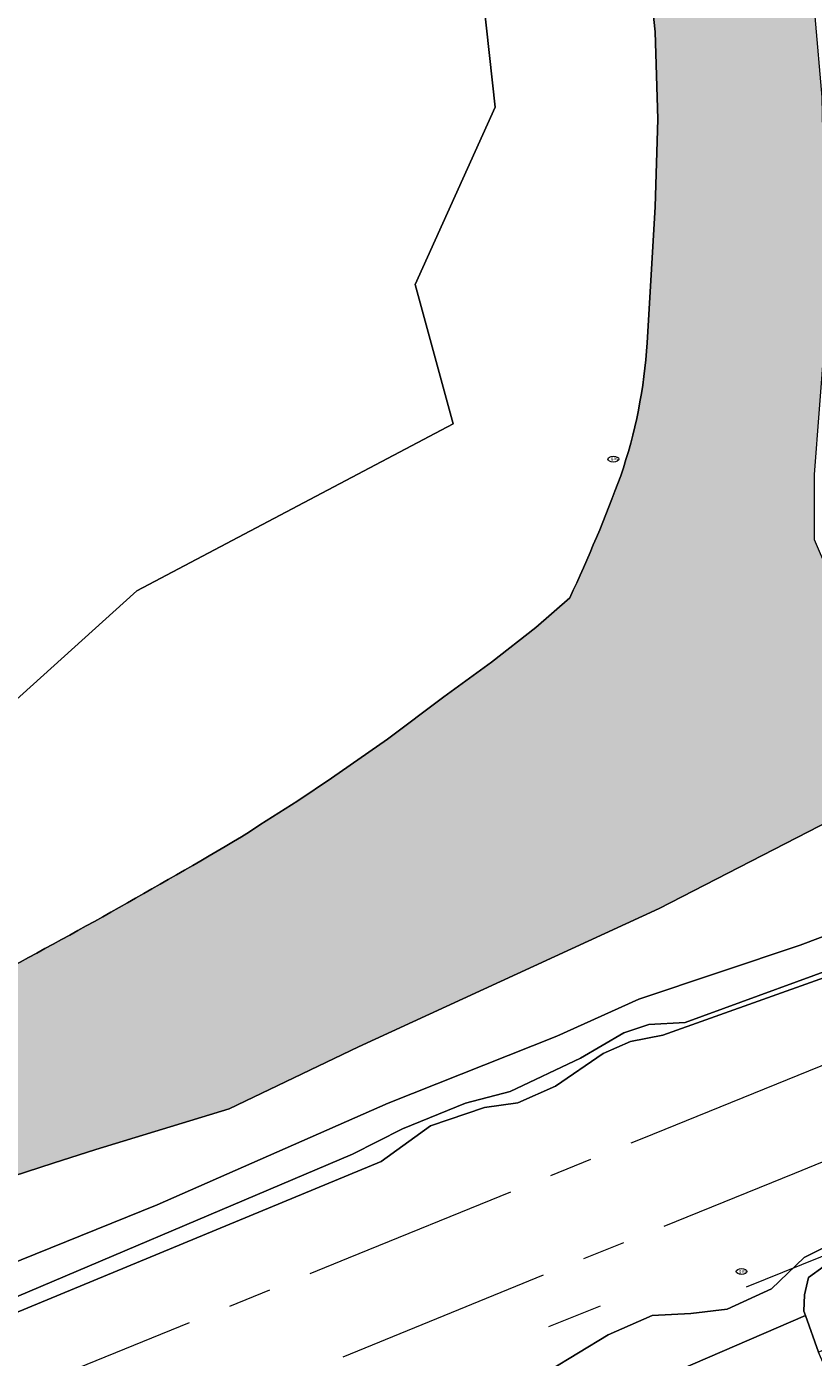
# Model space of a CAD drawing. Header units: metres. Extents: x 125349 to 128236, y 501602 to 503797.
# Tile 551 of 656: x 126726 to 126763, y 502802 to 502864. Entities that reach past the tile are written whole.
import ezdxf
from ezdxf.enums import TextEntityAlignment as Align

# ---------------------------------------------------------------- set-up
doc = ezdxf.new("R2010")
doc.units = ezdxf.units.M
doc.linetypes.add('AM-AS-SO', pattern=[16, 10, -2, 2, -2])
doc.layers.get('0').update_dxf_attribs({"linetype": 'CONTINUOUS'})
for name, color, linetype, lineweight in [('B-WE-AM-AS_SPOOR_TREIN-G', 10, 'AM-AS-SO', 18), ('B-WE-GR-GRAS-GV', 60, 'CONTINUOUS', 13), ('B-WE-GR-GROENVOORZIENING-GV', 80, 'CONTINUOUS', 18), ('B-WE-GW-TALUD_KRUIN-G', 90, 'CONTINUOUS', 18), ('B-WE-IE-MEUBILAIR-S', 7, 'CONTINUOUS', 18), ('B-WE-IE-TERREINAFSCHEIDING_KUNSTMATIG_HEKWERK-G', 20, 'IE-TERREINAFSCHEIDING_KUNSTMATIG-SO', 18), ('B-WE-OG-TERREIN_ERF-GV', 7, 'CONTINUOUS', 18), ('B-WE-OG-TERREIN_OEVER-GV', 7, 'CONTINUOUS', 18), ('B-WE-OG-WATER-GV', 130, 'CONTINUOUS', 18), ('B-WE-VH-HALFVERHARDING-GV', 130, 'CONTINUOUS', 18), ('B-WE-VH-OPENVERHARDING-GV', 90, 'CONTINUOUS', 18)]:
    doc.layers.add(name, color=color, linetype=linetype, lineweight=lineweight)
doc.layers.add('B-WE-OG-WATER-V', color=7, linetype='CONTINUOUS', lineweight=18, true_color=0xbee8ff)
doc.styles.add('NLCS-ISO', font='NLCS-ISO.ttf')
doc.linetypes.add('IE-TERREINAFSCHEIDING_KUNSTMATIG-SO', pattern='A,4,[82,NLCS.SHX,S=0.75,R=90,X=0,Y=0],4,-2', length=10)

# ---------------------------------------------------------------- blocks, each defined once
blk = doc.blocks.new('SIE-MEUBILAIR_PUT_GASPUT-SO')
blk.add_ellipse((0, 0), major_axis=(1.25, 4.517432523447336e-15), ratio=0.5400000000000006)
at = {"style": 'NLCS-ISO'}
blk.add_text('gas ', height=0.75, dxfattribs=at).set_placement((0.5310889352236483, 0.1623907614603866), align=Align.MIDDLE_CENTER)

msp = doc.modelspace()

# ---------------------------------------------------------------- hatches: boundary and pattern name
at = {"layer": 'B-WE-OG-WATER-V'}
h = msp.add_hatch(color=256, dxfattribs=at)
edge = h.paths.add_edge_path()
edge.add_line((126649.39, 502963.593), (126595.115, 502935.236))
edge.add_line((126595.115, 502935.236), (126595.377, 502934.732))
edge.add_line((126595.377, 502934.732), (126593.697, 502933.857))
edge.add_line((126593.697, 502933.857), (126593.436, 502934.359))
edge.add_line((126593.436, 502934.359), (126577.12, 502925.88))
edge.add_line((126577.12, 502925.88), (126573.638, 502924.132))
edge.add_line((126573.638, 502924.132), (126569.751, 502921.984))
edge.add_line((126569.751, 502921.984), (126569.556, 502922.387))
edge.add_line((126569.556, 502922.387), (126557.705, 502915.995))
edge.add_line((126557.705, 502915.995), (126554.586, 502914.388))
edge.add_line((126554.586, 502914.388), (126541.976, 502907.45))
edge.add_line((126541.976, 502907.45), (126542.127, 502907.165))
edge.add_line((126542.127, 502907.165), (126537.072, 502904.443))
edge.add_line((126537.072, 502904.443), (126536.303, 502904.029))
edge.add_line((126536.303, 502904.029), (126531.259, 502901.333))
edge.add_line((126531.259, 502901.333), (126529.121, 502900.2))
edge.add_line((126529.121, 502900.2), (126529.087, 502900.183))
edge.add_line((126529.087, 502900.183), (126524.55, 502897.778))
edge.add_line((126524.55, 502897.778), (126521.08, 502895.904))
edge.add_line((126521.08, 502895.904), (126516.24, 502893.289))
edge.add_line((126516.24, 502893.289), (126515.565, 502894.013))
edge.add_line((126515.565, 502894.013), (126500, 502885.729))
edge.add_line((126500, 502885.729), (126497.533, 502884.416))
edge.add_line((126497.533, 502884.416), (126488.897, 502879.832))
edge.add_line((126488.897, 502879.832), (126489.491, 502878.698))
edge.add_line((126489.491, 502878.698), (126486.48, 502877.12))
edge.add_line((126486.48, 502877.12), (126485.893, 502878.238))
edge.add_line((126485.893, 502878.238), (126479.918, 502875.067))
edge.add_arc((126481.3143611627, 502872.7672544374), 2.690474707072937, 121.265316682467, 156.50182804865)
edge.add_arc((126481.308535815, 502872.7744226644), 2.682277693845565, 156.5926353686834, 210.2292545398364)
edge.add_arc((126481.3224896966, 502872.7886917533), 2.701523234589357, 210.3417351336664, 261.1958170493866)
edge.add_arc((126481.3199304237, 502872.7930255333), 2.705416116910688, 261.2634270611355, 285.26011289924)
edge.add_line((126482.032, 502870.183), (126497.464, 502878.266))
edge.add_line((126497.464, 502878.266), (126500, 502879.591))
edge.add_line((126500, 502879.591), (126518.537, 502889.271))
edge.add_line((126518.537, 502889.271), (126525.98, 502893.158))
edge.add_line((126525.98, 502893.158), (126569.382, 502915.788))
edge.add_line((126569.382, 502915.788), (126606.348, 502935.238))
edge.add_line((126606.348, 502935.238), (126648.844, 502957.378))
edge.add_line((126648.844, 502957.378), (126700.701, 502984.917))
edge.add_line((126700.701, 502984.917), (126717.744, 502993.282))
edge.add_line((126717.744, 502993.282), (126730.68, 503000))
edge.add_line((126730.68, 503000), (126739.625, 503004.643))
edge.add_arc((126740.2008877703, 503003.7509898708), 1.06175740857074, 63.71937422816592, 122.84656030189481, ccw=False)
edge.add_arc((126740.1628769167, 503003.7710808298), 1.061443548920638, -1.4079617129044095, 61.398850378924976, ccw=False)
edge.add_line((126741.224, 503003.745), (126741.664, 503000))
edge.add_line((126741.664, 503000), (126743.448, 502984.853))
edge.add_line((126743.448, 502984.853), (126743.636, 502983.701))
edge.add_line((126743.636, 502983.701), (126743.909, 502981.298))
edge.add_line((126743.909, 502981.298), (126744.536, 502970.34))
edge.add_line((126744.536, 502970.34), (126744.673, 502960.484))
edge.add_arc((126860.6928369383, 502955.7338525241), 116.1170377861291, 177.655474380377, 181.0687613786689)
edge.add_arc((126854.2755755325, 502956.0052024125), 109.7066508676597, 181.2729665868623, 184.3296113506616)
edge.add_line((126744.882, 502947.723), (126746.743, 502930.814))
edge.add_line((126746.743, 502930.814), (126748.58, 502916.243))
edge.add_line((126748.58, 502916.243), (126750.334, 502903.223))
edge.add_line((126750.334, 502903.223), (126752.533, 502889.748))
edge.add_line((126752.533, 502889.748), (126754.076, 502871.33))
edge.add_line((126754.076, 502871.33), (126754.921, 502867.372))
edge.add_line((126754.921, 502867.372), (126755.354, 502863.348))
edge.add_line((126755.354, 502863.348), (126755.465, 502859.307))
edge.add_line((126755.465, 502859.307), (126755.346, 502855.265))
edge.add_line((126755.346, 502855.265), (126755.163, 502852.129))
edge.add_line((126755.163, 502852.129), (126754.976, 502848.993))
edge.add_arc((126731.659207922, 502850.4142170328), 23.36006529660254, 341.1013351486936, 356.51199363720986, ccw=False)
edge.add_arc((126685.4557836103, 502868.1165094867), 72.82831556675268, 334.8984535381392, 339.69851496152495, ccw=False)
edge.add_line((126751.406, 502837.221), (126749.84, 502835.855))
edge.add_line((126749.84, 502835.855), (126747.793, 502834.252))
edge.add_line((126747.793, 502834.252), (126745.595, 502832.65))
edge.add_line((126745.595, 502832.65), (126742.999, 502830.697))
edge.add_line((126742.999, 502830.697), (126740.402, 502828.894))
edge.add_line((126740.402, 502828.894), (126738.854, 502827.841))
edge.add_line((126738.854, 502827.841), (126737.106, 502826.739))
edge.add_line((126737.106, 502826.739), (126736.624, 502826.408))
edge.add_arc((126594.6420915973, 503064.5570189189), 277.2612802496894, 297.9269143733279, 300.80294671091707, ccw=False)
edge.add_arc((126610.8438761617, 503037.6540927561), 245.9092731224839, 293.728868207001, 297.52728428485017, ccw=False)
edge.add_line((126709.8, 502812.534), (126708.532, 502812.005))
edge.add_line((126708.532, 502812.005), (126706.933, 502811.303))
edge.add_line((126706.933, 502811.303), (126704.834, 502810.401))
edge.add_line((126704.834, 502810.401), (126701.836, 502809.197))
edge.add_line((126701.836, 502809.197), (126698.639, 502807.944))
edge.add_line((126698.639, 502807.944), (126695.041, 502806.69))
edge.add_line((126695.041, 502806.69), (126691.614, 502805.476))
edge.add_line((126691.614, 502805.476), (126656.229, 502790.887))
edge.add_line((126656.229, 502790.887), (126651.241, 502787.441))
edge.add_line((126651.241, 502787.441), (126645.232, 502786.656))
edge.add_line((126645.232, 502786.656), (126639.006, 502784.274))
edge.add_line((126639.006, 502784.274), (126621.677, 502777.212))
edge.add_line((126621.677, 502777.212), (126596.566, 502767.184))
edge.add_line((126596.566, 502767.184), (126577.774, 502758.887))
edge.add_line((126577.774, 502758.887), (126554.965, 502750))
edge.add_line((126554.965, 502750), (126511.483, 502732.739))
edge.add_line((126511.483, 502732.739), (126500, 502728.455))
edge.add_line((126500, 502728.455), (126478.568, 502720.058))
edge.add_line((126478.568, 502720.058), (126476.465, 502719.234))
edge.add_line((126476.465, 502719.234), (126457.607, 502711.584))
edge.add_line((126457.607, 502711.584), (126450.639, 502708.758))
edge.add_arc((126449.8982307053, 502709.7139951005), 1.209407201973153, 255.33261612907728, 307.7709321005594, ccw=False)
edge.add_arc((126449.838917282, 502709.7280517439), 1.209523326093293, 214.1541234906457, 258.2205887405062, ccw=False)
edge.add_line((126448.838, 502709.049), (126438.92, 502733.475))
edge.add_line((126438.92, 502733.475), (126432.355, 502750))
edge.add_line((126432.355, 502750), (126431.699, 502751.671))
edge.add_line((126431.699, 502751.671), (126429.409, 502757.5))
edge.add_arc((126430.1445495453, 502757.9109995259), 0.8425875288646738, 149.7085220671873, 209.1949414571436, ccw=False)
edge.add_arc((126430.2115098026, 502757.8776510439), 0.91724020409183, 108.5965399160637, 150.0195555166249, ccw=False)
edge.add_line((126429.919, 502758.747), (126439.647, 502762.47))
edge.add_arc((126439.2365228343, 502764.3144954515), 1.889617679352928, 282.5462502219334, 335.1368084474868)
edge.add_arc((126439.2281173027, 502764.3015516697), 1.891863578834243, 335.5995196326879, 379.1768316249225)
edge.add_line((126441.015, 502764.923), (126431.425, 502794.156))
edge.add_line((126431.425, 502794.156), (126418.037, 502834.678))
edge.add_line((126418.037, 502834.678), (126418.384, 502837.119))
edge.add_line((126418.384, 502837.119), (126458.944, 502858.588))
edge.add_line((126458.944, 502858.588), (126459.436, 502858.848))
edge.add_line((126459.436, 502858.848), (126469.118, 502863.982))
edge.add_line((126469.118, 502863.982), (126469.508, 502865))
edge.add_line((126469.508, 502865), (126469.914, 502866.061))
edge.add_line((126469.914, 502866.061), (126469.153, 502867.199))
edge.add_line((126469.153, 502867.199), (126466.971, 502868.143))
edge.add_line((126466.971, 502868.143), (126465.782, 502867.694))
edge.add_line((126465.782, 502867.694), (126451.177, 502860.036))
edge.add_line((126451.177, 502860.036), (126434.286, 502851.073))
edge.add_line((126434.286, 502851.073), (126417.572, 502842.538))
edge.add_line((126417.572, 502842.538), (126395.84, 502831.133))
edge.add_line((126395.84, 502831.133), (126395.172, 502828.411))
edge.add_line((126395.172, 502828.411), (126396.146, 502825.581))
edge.add_line((126396.146, 502825.581), (126403.121, 502808.169))
edge.add_line((126403.121, 502808.169), (126408.182, 502795.674))
edge.add_line((126408.182, 502795.674), (126413.636, 502782.226))
edge.add_line((126413.636, 502782.226), (126419.383, 502767.825))
edge.add_line((126419.383, 502767.825), (126420.021, 502766.169))
edge.add_line((126420.021, 502766.169), (126420.513, 502765.115))
edge.add_line((126420.513, 502765.115), (126426.579, 502750))
edge.add_line((126426.579, 502750), (126443.186, 502709.075))
edge.add_line((126443.186, 502709.075), (126443.386, 502709.175))
edge.add_line((126443.386, 502709.175), (126446.304, 502702.587))
edge.add_arc((126449.445269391, 502705.7662041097), 4.469330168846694, 225.3438782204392, 259.2026045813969)
edge.add_arc((126449.3838852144, 502705.8112214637), 4.502575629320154, 260.0772459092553, 303.3014924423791)
edge.add_line((126451.856, 502702.048), (126458.782, 502705.006))
edge.add_line((126458.782, 502705.006), (126498.711, 502722.056))
edge.add_line((126498.711, 502722.056), (126500.613, 502721.661))
edge.add_line((126500.613, 502721.661), (126509.491, 502723.201))
edge.add_line((126509.491, 502723.201), (126528.673, 502730.57))
edge.add_line((126528.673, 502730.57), (126534.731, 502732.495))
edge.add_line((126534.731, 502732.495), (126570.746, 502747.463))
edge.add_line((126570.746, 502747.463), (126577.063, 502750))
edge.add_line((126577.063, 502750), (126598.871, 502758.758))
edge.add_line((126598.871, 502758.758), (126601.337, 502760.181))
edge.add_line((126601.337, 502760.181), (126627.602, 502770.497))
edge.add_line((126627.602, 502770.497), (126635.178, 502772.915))
edge.add_line((126635.178, 502772.915), (126649.403, 502779.611))
edge.add_line((126649.403, 502779.611), (126659.793, 502783.248))
edge.add_line((126659.793, 502783.248), (126667.084, 502786.919))
edge.add_line((126667.084, 502786.919), (126692.499, 502797.294))
edge.add_line((126692.499, 502797.294), (126717.012, 502807.429))
edge.add_line((126717.012, 502807.429), (126720.78, 502809.038))
edge.add_line((126720.78, 502809.038), (126720.989, 502809.093))
edge.add_line((126720.989, 502809.093), (126722.664, 502809.533))
edge.add_line((126722.664, 502809.533), (126727.555, 502811.12))
edge.add_line((126727.555, 502811.12), (126729.52, 502811.757))
edge.add_line((126729.52, 502811.757), (126735.68, 502813.626))
edge.add_line((126735.68, 502813.626), (126741.646, 502816.495))
edge.add_line((126741.646, 502816.495), (126755.536, 502822.875))
edge.add_line((126755.536, 502822.875), (126764.001, 502827.234))
edge.add_line((126764.001, 502827.234), (126766.428, 502829.037))
edge.add_line((126766.428, 502829.037), (126766.146, 502833.205))
edge.add_line((126766.146, 502833.205), (126766.029, 502834.941))
edge.add_line((126766.029, 502834.941), (126764.242, 502836.78))
edge.add_line((126764.242, 502836.78), (126763.89, 502837.142))
edge.add_line((126763.89, 502837.142), (126762.704, 502839.895))
edge.add_line((126762.704, 502839.895), (126762.703, 502842.917))
edge.add_line((126762.703, 502842.917), (126763.17, 502848.948))
edge.add_line((126763.17, 502848.948), (126763.098, 502857.986))
edge.add_line((126763.098, 502857.986), (126763.052, 502860.327))
edge.add_line((126763.052, 502860.327), (126762.737, 502864.059))
edge.add_line((126762.737, 502864.059), (126762.419, 502867.821))
edge.add_line((126762.419, 502867.821), (126762.147, 502872.857))
edge.add_line((126762.147, 502872.857), (126761.759, 502877.895))
edge.add_line((126761.759, 502877.895), (126761.3, 502881.43))
edge.add_line((126761.3, 502881.43), (126761.12, 502882.819))
edge.add_line((126761.12, 502882.819), (126759.265, 502895.207))
edge.add_line((126759.265, 502895.207), (126758.878, 502897.628))
edge.add_line((126758.878, 502897.628), (126758.238, 502902.734))
edge.add_line((126758.238, 502902.734), (126757.493, 502907.704))
edge.add_line((126757.493, 502907.704), (126756.899, 502912.476))
edge.add_line((126756.899, 502912.476), (126756.604, 502915.851))
edge.add_line((126756.604, 502915.851), (126756.108, 502920.187))
edge.add_line((126756.108, 502920.187), (126754.829, 502932.641))
edge.add_line((126754.829, 502932.641), (126754.65, 502935.2))
edge.add_line((126754.65, 502935.2), (126754.14, 502941.096))
edge.add_line((126754.14, 502941.096), (126753.786, 502945.198))
edge.add_line((126753.786, 502945.198), (126753.53, 502949.125))
edge.add_line((126753.53, 502949.125), (126753.24, 502952.603))
edge.add_line((126753.24, 502952.603), (126752.959, 502958.13))
edge.add_line((126752.959, 502958.13), (126752.664, 502962.247))
edge.add_line((126752.664, 502962.247), (126752.267, 502967.776))
edge.add_line((126752.267, 502967.776), (126751.931, 502975.238))
edge.add_line((126751.931, 502975.238), (126751.701, 502980.262))
edge.add_line((126751.701, 502980.262), (126751.554, 502982.785))
edge.add_line((126751.554, 502982.785), (126751.699, 502984.913))
edge.add_line((126751.699, 502984.913), (126751.462, 502986.116))
edge.add_line((126751.462, 502986.116), (126751.276, 502987.57))
edge.add_line((126751.276, 502987.57), (126751.037, 502990.111))
edge.add_line((126751.037, 502990.111), (126750.467, 502995.795))
edge.add_line((126750.467, 502995.795), (126750.052, 503000))
edge.add_line((126750.052, 503000), (126749.545, 503005.146))
edge.add_line((126749.545, 503005.146), (126749.391, 503007.266))
edge.add_line((126749.391, 503007.266), (126748.639, 503017.642))
edge.add_line((126748.639, 503017.642), (126748.541, 503022.648))
edge.add_line((126748.541, 503022.648), (126748.399, 503027.23))
edge.add_line((126748.399, 503027.23), (126748.273, 503035.23))
edge.add_line((126748.273, 503035.23), (126748.189, 503037.755))
edge.add_line((126748.189, 503037.755), (126748.036, 503045.244))
edge.add_line((126748.036, 503045.244), (126747.948, 503047.749))
edge.add_line((126747.948, 503047.749), (126747.872, 503048.929))
edge.add_line((126747.872, 503048.929), (126744.936, 503047.368))
edge.add_line((126744.936, 503047.368), (126743.037, 503046.359))
edge.add_line((126743.037, 503046.359), (126739.808, 503044.642))
edge.add_line((126739.808, 503044.642), (126739.914, 503042.513))
edge.add_line((126739.914, 503042.513), (126740.226, 503037.131))
edge.add_arc((126715.8556992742, 503037.4717222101), 24.37268243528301, 352.15024078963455, 359.19899745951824, ccw=False)
edge.add_line((126740, 503034.143), (126737.295, 503021.652))
edge.add_line((126737.295, 503021.652), (126734.652, 503009.415))
edge.add_line((126734.652, 503009.415), (126733.689, 503007.613))
edge.add_line((126733.689, 503007.613), (126731.949, 503006.64))
edge.add_line((126731.949, 503006.64), (126726.915, 503003.827))
edge.add_line((126726.915, 503003.827), (126720.068, 503000))
edge.add_line((126720.068, 503000), (126701.023, 502990.219))
edge.add_line((126701.023, 502990.219), (126697.615, 502988.468))
edge.add_line((126697.615, 502988.468), (126666.163, 502972.315))
edge.add_line((126666.163, 502972.315), (126663.791, 502971.116))
edge.add_line((126663.791, 502971.116), (126654.973, 502966.51))
edge.add_line((126654.973, 502966.51), (126649.39, 502963.593))

# ---------------------------------------------------------------- linework, layer by layer
at = {"layer": 'B-WE-AM-AS_SPOOR_TREIN-G', "flags": 128}
for points in [[(126724.593, 502800.005), (126741.197, 502806.754), (126754.75, 502812.261), (126766.501, 502817.023), (126778.824, 502822.048)], [(126726.119, 502796.154), (126735.632, 502800.014), (126748.58, 502805.304), (126761.791, 502810.664), (126777.423, 502817.021), (126778.913, 502817.629)]]:
    msp.add_lwpolyline(points, dxfattribs=at)
at = {"layer": 'B-WE-GR-GRAS-GV', "flags": 128}
for points in [[(126723.333, 502803.186), (126742.706, 502811.191), (126744.98, 502812.839), (126747.468, 502813.69), (126749.016, 502813.909), (126750.741, 502814.678), (126752.941, 502816.176), (126754.216, 502816.744), (126755.708, 502817.033), (126767.572, 502821.263), (126775.837, 502824.687), (126777.128, 502825.426), (126774.554, 502824.465), (126765.251, 502820.727), (126756.731, 502817.606), (126755.056, 502817.521), (126753.907, 502817.131), (126751.904, 502815.969), (126748.652, 502814.422), (126746.586, 502813.893), (126743.69, 502812.7), (126741.373, 502811.54), (126723.095, 502803.785)], [(126766.862, 502822.996), (126762.051, 502821.185), (126754.592, 502818.694), (126750.803, 502816.98), (126743.027, 502813.882), (126732.359, 502809.2), (126722.527, 502805.221)], [(126723.095, 502803.785), (126741.373, 502811.54), (126743.69, 502812.7), (126746.586, 502813.893), (126748.652, 502814.422), (126751.904, 502815.969), (126753.907, 502817.131), (126755.056, 502817.521), (126756.731, 502817.606), (126765.251, 502820.727)], [(126753.923, 502800.467), (126762.282, 502804.095), (126762.213, 502804.292), (126762.248, 502805.034), (126762.422, 502805.839), (126763.147, 502806.362), (126777.334, 502812.65), (126773.514, 502811.676), (126765.941, 502808.63), (126762.235, 502806.767), (126760.72, 502805.316), (126758.67, 502804.379), (126756.998, 502804.174), (126755.206, 502804.081), (126753.178, 502803.2), (126750.442, 502801.534)]]:
    msp.add_lwpolyline(points, dxfattribs=at)
msp.add_lwpolyline([(126762.248, 502805.034), (126762.213, 502804.292), (126762.282, 502804.095), (126762.884, 502802.4), (126764.833, 502803.303), (126764.611, 502804.384), (126765.459, 502805.943), (126772.751, 502808.945), (126778.934, 502811.49), (126778.997, 502813.272), (126779, 502813.343), (126777.334, 502812.65), (126763.147, 502806.362), (126762.422, 502805.839)], close=True, dxfattribs=at)
at = {"layer": 'B-WE-GR-GROENVOORZIENING-GV', "flags": 128}
for points in [[(126744.673, 502960.484), (126744.536, 502970.34), (126743.909, 502981.298), (126743.636, 502983.701), (126731.99, 502977.451), (126738.993, 502928.306), (126743.74, 502898.306), (126747.967, 502859.864), (126744.266, 502851.683), (126746.027, 502845.246), (126731.427, 502837.546), (126718.209, 502825.627)], [(126754.976, 502848.993), (126755.163, 502852.129), (126755.346, 502855.265), (126755.465, 502859.307), (126755.354, 502863.348), (126754.921, 502867.372), (126754.076, 502871.33), (126752.533, 502889.748), (126750.334, 502903.223), (126748.58, 502916.243), (126746.743, 502930.814)], [(126745.595, 502832.65), (126747.793, 502834.252), (126749.84, 502835.855), (126751.406, 502837.221)], [(126736.624, 502826.408), (126737.106, 502826.739), (126738.854, 502827.841), (126740.402, 502828.894), (126742.999, 502830.697), (126745.595, 502832.65)]]:
    msp.add_lwpolyline(points, dxfattribs=at)
at = {"layer": 'B-WE-GR-GROENVOORZIENING-GV'}
for points in [[(126753.76, 502842.848, 0.06734320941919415), (126754.976, 502848.993)], [(126751.406, 502837.221, 0.02094728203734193), (126753.76, 502842.848)], [(126724.496, 502819.584, 0.01254971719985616), (126736.624, 502826.408)]]:
    msp.add_lwpolyline(points, format="xyb", dxfattribs=at)
at = {"layer": 'B-WE-GW-TALUD_KRUIN-G', "flags": 128}
for points in [[(126723.095, 502803.785), (126741.373, 502811.54), (126743.69, 502812.7), (126746.586, 502813.893), (126748.652, 502814.422), (126751.904, 502815.969), (126753.907, 502817.131), (126755.056, 502817.521), (126756.731, 502817.606), (126765.251, 502820.727), (126774.554, 502824.465), (126777.128, 502825.426)], [(126777.334, 502812.65), (126763.147, 502806.362), (126762.422, 502805.839), (126762.248, 502805.034), (126762.213, 502804.292), (126762.282, 502804.095), (126762.884, 502802.4)]]:
    msp.add_lwpolyline(points, dxfattribs=at)
at = {"layer": 'B-WE-IE-TERREINAFSCHEIDING_KUNSTMATIG_HEKWERK-G', "flags": 128}
for points in [[(126759.572, 502805.408), (126764.682, 502807.473), (126772.379, 502810.633), (126775.414, 502811.804)], [(126750.447, 502803.581), (126752.832, 502804.532)]]:
    msp.add_lwpolyline(points, dxfattribs=at)
at = {"layer": 'B-WE-OG-TERREIN_ERF-GV', "flags": 128}
msp.add_lwpolyline([(126718.209, 502825.627), (126731.427, 502837.546), (126746.027, 502845.246), (126744.266, 502851.683), (126747.967, 502859.864), (126743.74, 502898.306), (126738.993, 502928.306), (126731.99, 502977.451), (126728.568, 502975.615), (126716.877, 502969.541)], dxfattribs=at)
at = {"layer": 'B-WE-OG-TERREIN_OEVER-GV', "flags": 128}
for points in [[(126764.001, 502827.234), (126755.536, 502822.875), (126741.646, 502816.495), (126735.68, 502813.626), (126729.52, 502811.757), (126727.555, 502811.12), (126722.664, 502809.533)], [(126722.527, 502805.221), (126732.359, 502809.2), (126743.027, 502813.882), (126750.803, 502816.98), (126754.592, 502818.694), (126762.051, 502821.185), (126766.862, 502822.996)]]:
    msp.add_lwpolyline(points, dxfattribs=at)
at = {"layer": 'B-WE-OG-WATER-GV', "flags": 128}
for points in [[(126744.882, 502947.723), (126746.743, 502930.814), (126748.58, 502916.243), (126750.334, 502903.223), (126752.533, 502889.748), (126754.076, 502871.33), (126754.921, 502867.372), (126755.354, 502863.348), (126755.465, 502859.307), (126755.346, 502855.265), (126755.163, 502852.129), (126754.976, 502848.993)], [(126722.664, 502809.533), (126727.555, 502811.12), (126729.52, 502811.757), (126735.68, 502813.626), (126741.646, 502816.495), (126755.536, 502822.875), (126764.001, 502827.234), (126766.428, 502829.037), (126766.146, 502833.205), (126766.029, 502834.941), (126764.242, 502836.78), (126763.89, 502837.142), (126762.704, 502839.895), (126762.703, 502842.917), (126763.17, 502848.948), (126763.098, 502857.986), (126763.052, 502860.327), (126762.737, 502864.059)], [(126751.406, 502837.221), (126749.84, 502835.855), (126747.793, 502834.252), (126745.595, 502832.65), (126742.999, 502830.697), (126740.402, 502828.894), (126738.854, 502827.841), (126737.106, 502826.739), (126736.624, 502826.408)]]:
    msp.add_lwpolyline(points, dxfattribs=at)
at = {"layer": 'B-WE-OG-WATER-GV'}
for points in [[(126754.976, 502848.993, -0.06734320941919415), (126753.76, 502842.848)], [(126753.76, 502842.848, -0.02094728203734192), (126751.406, 502837.221)], [(126736.624, 502826.408, -0.01254971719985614), (126724.496, 502819.584)]]:
    msp.add_lwpolyline(points, format="xyb", dxfattribs=at)
at = {"layer": 'B-WE-VH-HALFVERHARDING-GV', "flags": 128}
for points in [[(126767.572, 502821.263), (126755.708, 502817.033), (126754.216, 502816.744), (126752.941, 502816.176), (126750.741, 502814.678), (126749.016, 502813.909), (126747.468, 502813.69), (126744.98, 502812.839), (126742.706, 502811.191), (126723.333, 502803.186)], [(126750.442, 502801.534), (126753.178, 502803.2), (126755.206, 502804.081), (126756.998, 502804.174), (126758.67, 502804.379), (126760.72, 502805.316), (126762.235, 502806.767), (126765.941, 502808.63)]]:
    msp.add_lwpolyline(points, dxfattribs=at)
at = {"layer": 'B-WE-VH-OPENVERHARDING-GV', "flags": 128}
msp.add_lwpolyline([(126763.531, 502800.9), (126762.884, 502802.4), (126762.282, 502804.095), (126753.923, 502800.467), (126748.228, 502798.282), (126748.023, 502798.194), (126745.542, 502797.134), (126744.794, 502796.815), (126745.434, 502795.201), (126746.79, 502795.738), (126746.361, 502796.838), (126746.562, 502796.92), (126748.423, 502797.68), (126749.077, 502797.947), (126751.09, 502792.778), (126761.664, 502796.975), (126762.014, 502797.133), (126761.002, 502799.772)], close=True, dxfattribs=at)

# ---------------------------------------------------------------- block references
at = {"layer": 'B-WE-IE-MEUBILAIR-S', "xscale": 0.2, "yscale": 0.2, "zscale": 0.2}
for p in [(126753.421, 502843.622), (126759.337, 502806.119)]:
    msp.add_blockref('SIE-MEUBILAIR_PUT_GASPUT-SO', p, dxfattribs=at)

doc.saveas('drawing.dxf')
